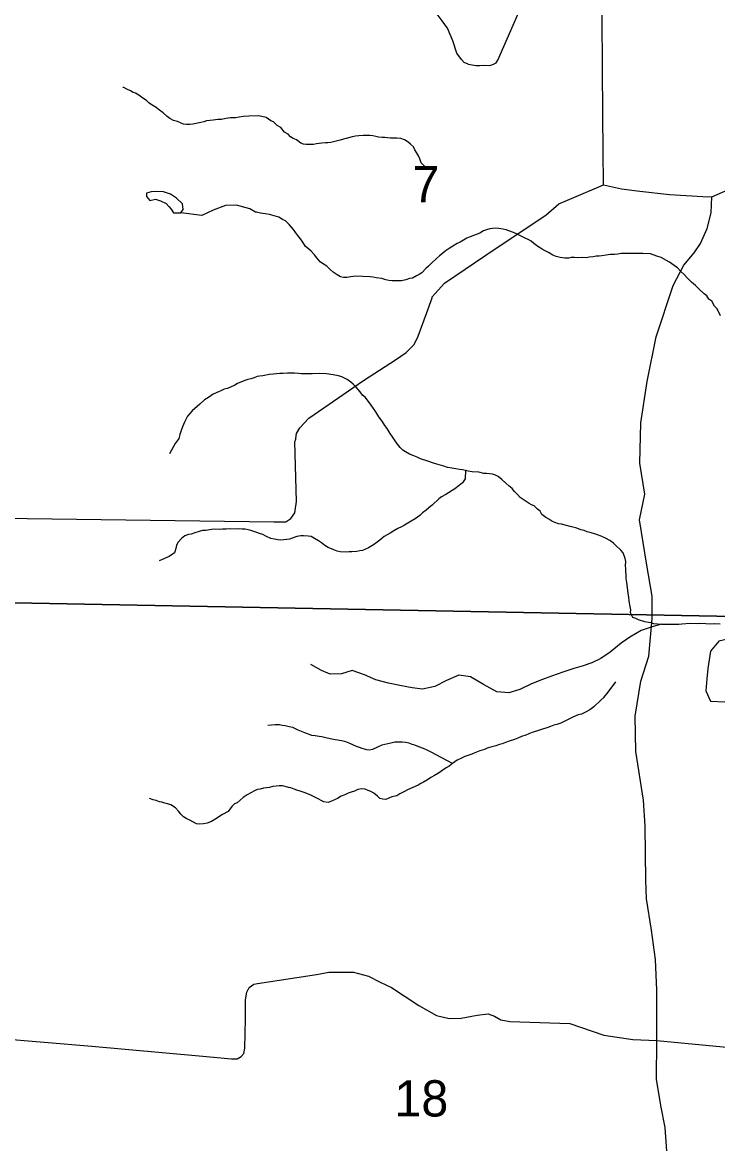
# Model space of a CAD drawing. Extents: x 0 to 34, y 0 to 22.
# Drawn here: x 3.047 to 3.85, y 14.854 to 16.149 of the extents above; entities that cross this region are included whole.
import ezdxf

# ---------------------------------------------------------------- set-up
doc = ezdxf.new("R2010")
doc.units = 0
for name, color, linetype in [('GM_X_City_Street', 7, 'Continuous'), ('GM_X_Minor_Lake', 7, 'Continuous'), ('GM_X_Minor_River', 7, 'Continuous'), ('GM_X_Section', 7, 'Continuous'), ('GM_X_Section_Text', 7, 'Continuous')]:
    doc.layers.add(name, color=color, linetype=linetype)

msp = doc.modelspace()

# ---------------------------------------------------------------- linework, layer by layer
at = {"layer": 'GM_X_City_Street'}
msp.add_line((3.8329, 15.948), (3.8433, 15.9474), dxfattribs=at)
for points in [[(3.562, 16.1008), (3.5573, 16.1028), (3.5541, 16.106), (3.5489, 16.1134), (3.5442, 16.1277), (3.5378, 16.1424), (3.5319, 16.1508), (3.4994, 16.1942), (3.4802, 16.2237), (3.4759, 16.2321), (3.4641, 16.2405), (3.4556, 16.2469), (3.4381, 16.2569), (3.4255, 16.2651), (3.4159, 16.2731), (3.4092, 16.2819), (3.4028, 16.2917), (3.394, 16.3075), (3.3911, 16.3145), (3.3865, 16.3305), (3.3846, 16.3428), (3.3834, 16.3615), (3.3819, 16.4191), (3.3809, 16.4822)], [(3.7183, 15.9613), (3.7176, 16.0413), (3.7165, 16.1537), (3.7153, 16.2116), (3.7142, 16.3033), (3.713, 16.3612), (3.7125, 16.415)], [(3.596, 16.1055), (3.6084, 16.1334), (3.6243, 16.1696)], [(3.562, 16.1008), (3.5709, 16.0992), (3.5752, 16.0992), (3.5803, 16.0994), (3.5868, 16.0992), (3.5913, 16.1006), (3.5941, 16.1024), (3.596, 16.1055)], [(3.8433, 15.9474), (3.8706, 15.9593), (3.8851, 15.9695), (3.9013, 15.9863), (3.9297, 16.0321), (3.9408, 16.0459), (3.9582, 16.0599), (3.9771, 16.0684), (3.9991, 16.0736), (4.0704, 16.0722), (4.1804, 16.0717), (4.1908, 16.0689), (4.1984, 16.0646), (4.2114, 16.0528), (4.2465, 16.0051)], [(3.0236, 15.5763), (3.3371, 15.5721), (3.3512, 15.5721), (3.3569, 15.5759), (3.3616, 15.5825), (3.3635, 15.5957), (3.3616, 15.6646), (3.3626, 15.6675), (3.3626, 15.6684), (3.3635, 15.6741), (3.3673, 15.6807), (3.3777, 15.692), (3.4409, 15.7355), (3.4778, 15.7591), (3.4901, 15.7676), (3.4995, 15.777), (3.5042, 15.7865), (3.5137, 15.8129), (3.5203, 15.8309), (3.5203, 15.8318), (3.5344, 15.8479), (3.593, 15.8875), (3.6516, 15.9262), (3.6667, 15.9395), (3.6865, 15.948), (3.7183, 15.9613)], [(3.7183, 15.9613), (3.739, 15.9567), (3.7601, 15.9541), (3.7945, 15.9503), (3.8329, 15.948)], [(3.78, 14.9731), (3.78, 15.0313), (3.7783, 15.0665), (3.7737, 15.1005), (3.7678, 15.1368), (3.7671, 15.1582), (3.7665, 15.2205), (3.7645, 15.2508), (3.7556, 15.3067), (3.7549, 15.3478), (3.7615, 15.388), (3.7707, 15.417), (3.7746, 15.4602), (3.7746, 15.4863), (3.7681, 15.5222), (3.7599, 15.5744), (3.7661, 15.6042), (3.7602, 15.6398), (3.7615, 15.6866), (3.7688, 15.7341), (3.779, 15.7859), (3.7988, 15.8452), (3.811, 15.8686), (3.8228, 15.8828), (3.8304, 15.8937), (3.838, 15.9108), (3.8426, 15.9289), (3.8433, 15.9474)], [(3.0164, 14.9758), (3.1269, 14.9664), (3.2511, 14.9555), (3.2883, 14.9517), (3.2949, 14.952), (3.2994, 14.9544), (3.3028, 14.958), (3.3038, 14.9641), (3.3045, 14.9979), (3.3047, 15.0202), (3.306, 15.029), (3.3086, 15.0342), (3.314, 15.038), (3.3184, 15.039), (3.3864, 15.0492), (3.401, 15.0519), (3.4294, 15.0521), (3.4465, 15.0475), (3.4602, 15.0405), (3.4733, 15.0341), (3.505, 15.0133), (3.5253, 15.0019), (3.5398, 14.9985), (3.5538, 14.9987), (3.5723, 15.0022), (3.585, 15.0037), (3.5923, 15.0013), (3.5994, 14.9969), (3.61, 14.995), (3.6795, 14.9926), (3.7185, 14.9792), (3.7521, 14.9741), (3.78, 14.9731), (3.8726, 14.9642)], [(3.8485, 14.45), (3.8484, 14.451), (3.8455, 14.496), (3.8404, 14.5799), (3.8353, 14.641), (3.8302, 14.6766), (3.82, 14.7148), (3.8022, 14.7682), (3.7971, 14.8038), (3.792, 14.8344), (3.7895, 14.8725), (3.7844, 14.8979), (3.7793, 14.9285), (3.78, 14.9731)]]:
    msp.add_lwpolyline(points, dxfattribs=at)
at = {"layer": 'GM_X_Minor_Lake'}
for points in [[(3.2299, 15.9289), (3.2327, 15.9327), (3.2316, 15.9395), (3.2249, 15.9461), (3.2178, 15.9504), (3.2099, 15.9533), (3.2016, 15.9538), (3.1955, 15.9532), (3.1902, 15.9517), (3.1901, 15.9479), (3.1942, 15.9433), (3.2006, 15.9447), (3.2063, 15.9427)], [(3.2063, 15.9427), (3.2127, 15.9399), (3.216, 15.9364), (3.2186, 15.9333), (3.2212, 15.9291), (3.2299, 15.9289)], [(3.9188, 15.4365), (3.9063, 15.4371), (3.8964, 15.4377), (3.8869, 15.4367), (3.8771, 15.4377), (3.863, 15.4368), (3.8516, 15.4344), (3.8419, 15.4228), (3.8402, 15.4129), (3.8388, 15.4027), (3.8375, 15.3909), (3.8364, 15.3769), (3.8419, 15.365), (3.8586, 15.3643), (3.8703, 15.3641), (3.8828, 15.3604), (3.8961, 15.3655), (3.9047, 15.3778)]]:
    msp.add_lwpolyline(points, dxfattribs=at)
at = {"layer": 'GM_X_Minor_River'}
for points in [[(3.5147, 15.9794), (3.5076, 15.9868), (3.5058, 15.9914), (3.5044, 15.9949), (3.5022, 15.9987), (3.5004, 16.0018), (3.4986, 16.0053), (3.4952, 16.0084), (3.4923, 16.0111), (3.4881, 16.0135), (3.484, 16.0148), (3.4794, 16.0153), (3.4722, 16.0154), (3.4688, 16.0155), (3.4654, 16.016), (3.4623, 16.0161), (3.4582, 16.0165), (3.4551, 16.017), (3.4517, 16.0178), (3.4483, 16.0183), (3.4407, 16.0185), (3.4354, 16.0179), (3.4316, 16.0176), (3.4277, 16.0169), (3.4209, 16.0148), (3.4178, 16.0141), (3.414, 16.0131), (3.4094, 16.0117), (3.4032, 16.0103), (3.3998, 16.01), (3.3968, 16.0097), (3.3926, 16.0094), (3.3865, 16.0088), (3.383, 16.0078), (3.3747, 16.008), (3.3716, 16.0084), (3.3686, 16.0096), (3.3634, 16.0132), (3.3596, 16.0148), (3.3566, 16.0168), (3.3537, 16.0199), (3.3495, 16.0223), (3.3455, 16.0277), (3.341, 16.0297), (3.3369, 16.034), (3.3339, 16.0352), (3.3283, 16.0391), (3.32, 16.0409), (3.3085, 16.0408), (3.3021, 16.0402), (3.2971, 16.0395), (3.2929, 16.0389), (3.2872, 16.0386), (3.2819, 16.038), (3.2769, 16.037), (3.2727, 16.0367), (3.267, 16.0361), (3.2635, 16.0358), (3.2593, 16.0351), (3.2563, 16.0341), (3.2528, 16.0334), (3.2437, 16.0314), (3.2402, 16.0311), (3.2364, 16.0312), (3.233, 16.0316), (3.2296, 16.0328), (3.2259, 16.0345), (3.2213, 16.0357), (3.2172, 16.0381), (3.2142, 16.0404), (3.2094, 16.0447), (3.2053, 16.0475), (3.2012, 16.0506), (3.1967, 16.0534), (3.1929, 16.0562), (3.19, 16.0589), (3.1858, 16.0613), (3.1814, 16.0648), (3.1776, 16.0672), (3.1746, 16.068), (3.1716, 16.07), (3.1675, 16.072), (3.1641, 16.0736), (3.1627, 16.0739)], [(3.3163, 15.9297), (3.3097, 15.9338), (3.2942, 15.9379), (3.2813, 15.9374), (3.2672, 15.932), (3.2541, 15.9258), (3.2299, 15.9289)], [(3.4815, 15.8503), (3.4739, 15.8504), (3.4701, 15.8509), (3.4667, 15.8518), (3.4621, 15.853), (3.4557, 15.8539), (3.4519, 15.8548), (3.4485, 15.8552), (3.4318, 15.8557), (3.4264, 15.855), (3.4215, 15.8544), (3.4177, 15.8545), (3.4143, 15.855), (3.4105, 15.8573), (3.406, 15.8605), (3.4023, 15.8636), (3.3986, 15.8675), (3.3937, 15.8703), (3.3907, 15.8726), (3.387, 15.8769), (3.3841, 15.8804), (3.3804, 15.8847), (3.3774, 15.8874), (3.374, 15.8902), (3.3708, 15.8952), (3.3682, 15.899), (3.3652, 15.9029), (3.3627, 15.906), (3.3601, 15.9099), (3.3549, 15.9157), (3.3508, 15.9196), (3.3474, 15.9212), (3.3429, 15.924), (3.3324, 15.9269), (3.3274, 15.9278), (3.3218, 15.9287), (3.3172, 15.9296), (3.3163, 15.9297)], [(3.8535, 15.8099), (3.8495, 15.818), (3.8466, 15.8211), (3.8433, 15.8269), (3.8399, 15.8292), (3.8378, 15.8331), (3.8344, 15.8355), (3.8292, 15.8405), (3.8244, 15.8452), (3.8199, 15.8491), (3.8154, 15.8534), (3.8114, 15.8577), (3.8076, 15.8612), (3.8036, 15.8655), (3.7998, 15.8682), (3.7946, 15.8722), (3.7912, 15.8738), (3.7848, 15.8773), (3.7799, 15.879), (3.7724, 15.8815), (3.7637, 15.8821), (3.7557, 15.8822), (3.7503, 15.882), (3.7435, 15.8822), (3.7386, 15.8819), (3.7347, 15.8812), (3.7309, 15.881), (3.726, 15.8807), (3.7214, 15.8801), (3.7164, 15.8794), (3.7134, 15.8791), (3.7096, 15.8788), (3.7061, 15.8782), (3.7016, 15.8779), (3.6985, 15.8772), (3.6939, 15.8773), (3.6894, 15.877), (3.6848, 15.8775), (3.681, 15.8773), (3.678, 15.8766), (3.6734, 15.8767), (3.6681, 15.8776), (3.6635, 15.8784), (3.6598, 15.8801), (3.6545, 15.8832), (3.6508, 15.8852), (3.6474, 15.8872), (3.6425, 15.89), (3.6377, 15.8935), (3.6347, 15.8963), (3.6313, 15.8982), (3.6283, 15.8995), (3.6231, 15.9022), (3.6185, 15.9043), (3.6144, 15.9063), (3.6088, 15.9083), (3.6057, 15.9095), (3.6023, 15.91), (3.5974, 15.9109), (3.5936, 15.9113), (3.5898, 15.9111), (3.5868, 15.9104), (3.5829, 15.9093), (3.5795, 15.9083), (3.5752, 15.9057), (3.5722, 15.9043), (3.5691, 15.9032), (3.5641, 15.9014), (3.5602, 15.8996), (3.5525, 15.8953), (3.5491, 15.8934), (3.5441, 15.8905), (3.5398, 15.888), (3.5352, 15.8847), (3.5321, 15.8821), (3.5289, 15.8795), (3.5251, 15.8762), (3.5192, 15.8706), (3.5161, 15.8673), (3.513, 15.8647), (3.5083, 15.8599), (3.5052, 15.8577), (3.5021, 15.8562), (3.4975, 15.8537), (3.4941, 15.853), (3.4899, 15.8516), (3.4849, 15.8506), (3.4815, 15.8503)], [(3.4058, 15.7419), (3.3982, 15.7432), (3.3902, 15.7434), (3.3815, 15.7429), (3.3693, 15.7432), (3.3659, 15.7433), (3.3613, 15.7438), (3.353, 15.744), (3.3476, 15.7433), (3.3442, 15.7434), (3.3366, 15.7428), (3.332, 15.7422), (3.3244, 15.7409), (3.3209, 15.7402), (3.3179, 15.7399), (3.3144, 15.7385), (3.3106, 15.7374), (3.3071, 15.7364), (3.3037, 15.7353), (3.2952, 15.7317), (3.2921, 15.7299), (3.2864, 15.7274), (3.2833, 15.7263), (3.2799, 15.7252), (3.2768, 15.7238), (3.2733, 15.7224), (3.2672, 15.7195), (3.2618, 15.7158), (3.2571, 15.7129), (3.2517, 15.7081), (3.2486, 15.7055), (3.2431, 15.7003), (3.2404, 15.6973), (3.2376, 15.694), (3.2341, 15.6872), (3.2316, 15.682), (3.23, 15.6763), (3.2288, 15.6729), (3.2275, 15.6684), (3.2269, 15.6673)], [(3.7661, 15.4567), (3.7586, 15.4591), (3.7556, 15.4603), (3.7522, 15.4616), (3.7496, 15.4669), (3.7497, 15.4704), (3.7491, 15.4742), (3.7477, 15.4803), (3.7474, 15.4852), (3.7468, 15.4894), (3.7465, 15.4929), (3.7458, 15.4963), (3.7452, 15.502), (3.7445, 15.5066), (3.7443, 15.5112), (3.744, 15.5146), (3.7441, 15.5184), (3.7438, 15.5214), (3.7439, 15.5264), (3.7432, 15.5298), (3.7411, 15.5363), (3.7381, 15.5395), (3.7325, 15.5449), (3.7296, 15.5476), (3.7255, 15.5504), (3.7206, 15.5532), (3.7157, 15.5556), (3.7112, 15.5572), (3.7078, 15.5581), (3.704, 15.5593), (3.6995, 15.5606), (3.6957, 15.5622), (3.6919, 15.563), (3.6874, 15.5647), (3.6798, 15.5667), (3.6738, 15.5684), (3.6696, 15.5693), (3.6662, 15.5697), (3.6621, 15.5714), (3.6587, 15.573), (3.6549, 15.5753), (3.6516, 15.5773), (3.6471, 15.5805), (3.6449, 15.5843), (3.6419, 15.5867), (3.6382, 15.5906), (3.6352, 15.5918), (3.6322, 15.5934), (3.6277, 15.5962), (3.6221, 15.6001), (3.6188, 15.6036), (3.6154, 15.6071), (3.6125, 15.6106), (3.6087, 15.6137), (3.6054, 15.6169), (3.6006, 15.6212), (3.5964, 15.6243), (3.5934, 15.6259), (3.5901, 15.6271), (3.5863, 15.6276), (3.5829, 15.6281), (3.5798, 15.6281), (3.5741, 15.6294), (3.5665, 15.63), (3.562, 15.6308), (3.5586, 15.6313), (3.5552, 15.6322), (3.5518, 15.6326), (3.5476, 15.6335), (3.5431, 15.634), (3.5378, 15.6349), (3.5336, 15.6365), (3.523, 15.6394), (3.5151, 15.6423), (3.5068, 15.6448), (3.5031, 15.6467), (3.4989, 15.6484), (3.494, 15.6504), (3.4895, 15.6528), (3.4862, 15.6548), (3.4832, 15.6579), (3.4802, 15.6618), (3.4769, 15.6668), (3.4744, 15.6703), (3.4718, 15.6741), (3.4681, 15.6799), (3.4656, 15.6834), (3.4623, 15.6884), (3.4586, 15.6935), (3.4553, 15.6992), (3.4498, 15.707), (3.4432, 15.7159), (3.4398, 15.7186), (3.4372, 15.7221), (3.4324, 15.7276), (3.4291, 15.7311), (3.4261, 15.7334), (3.422, 15.7366), (3.416, 15.7394), (3.4122, 15.7406), (3.4058, 15.7419)], [(3.2269, 15.6673), (3.2232, 15.6625), (3.2169, 15.6505)], [(3.5586, 15.6313), (3.5584, 15.6218), (3.5552, 15.6173), (3.5513, 15.614), (3.5463, 15.6103), (3.5362, 15.6037), (3.5312, 15.6008), (3.5281, 15.5986), (3.5207, 15.5916), (3.5165, 15.5883), (3.5134, 15.5857), (3.5091, 15.5824), (3.506, 15.5794), (3.5005, 15.5754), (3.4959, 15.5728), (3.4882, 15.5681), (3.4847, 15.5662), (3.4805, 15.5644), (3.4759, 15.5619), (3.4716, 15.559), (3.4682, 15.5571), (3.4647, 15.555), (3.4596, 15.5509), (3.4565, 15.5487), (3.4523, 15.5454), (3.4465, 15.5421), (3.4396, 15.5392), (3.4365, 15.5385), (3.4331, 15.5379), (3.4274, 15.5373), (3.4243, 15.5373), (3.4213, 15.537), (3.4141, 15.5376), (3.4103, 15.5384), (3.4065, 15.5397), (3.4001, 15.5425), (3.3964, 15.5449), (3.3923, 15.548), (3.3889, 15.55), (3.3844, 15.5528), (3.3806, 15.5551), (3.3768, 15.5556), (3.3715, 15.5561), (3.3685, 15.5558), (3.3639, 15.5552), (3.3585, 15.5534), (3.3555, 15.552), (3.3524, 15.5516), (3.349, 15.5513), (3.3452, 15.5511), (3.3421, 15.5515), (3.338, 15.552), (3.3338, 15.5529), (3.3289, 15.5553), (3.3244, 15.5573), (3.3206, 15.5585), (3.3176, 15.5597), (3.3142, 15.561), (3.3108, 15.5622), (3.3078, 15.563), (3.304, 15.5635), (3.3006, 15.5636), (3.2961, 15.5641), (3.293, 15.5638), (3.2865, 15.5639), (3.2824, 15.5636), (3.2778, 15.5638), (3.2747, 15.5634), (3.269, 15.5636), (3.2652, 15.5633), (3.2587, 15.5623), (3.2549, 15.562), (3.2511, 15.561), (3.2461, 15.5596), (3.2419, 15.5578), (3.2388, 15.5575), (3.2346, 15.5561), (3.2307, 15.5528), (3.2268, 15.5487), (3.2249, 15.5453), (3.224, 15.5415), (3.2228, 15.5374), (3.2225, 15.5362)], [(3.2225, 15.5362), (3.2165, 15.5319), (3.2047, 15.5271)], [(3.7896, 15.4534), (3.7852, 15.4539), (3.7757, 15.4514), (3.7619, 15.4468), (3.7485, 15.439), (3.7385, 15.432), (3.7261, 15.4216), (3.715, 15.4142), (3.7047, 15.4091), (3.6947, 15.4059), (3.684, 15.4026), (3.6714, 15.3983), (3.6581, 15.394), (3.6478, 15.39), (3.6351, 15.385), (3.6217, 15.3784), (3.6088, 15.3748), (3.5951, 15.3759), (3.5797, 15.3841), (3.5644, 15.3932), (3.5511, 15.395), (3.5369, 15.3888), (3.5232, 15.3818), (3.5091, 15.3787), (3.497, 15.3804), (3.483, 15.383), (3.4697, 15.3859), (3.455, 15.3896), (3.4422, 15.3955), (3.4279, 15.4004), (3.4153, 15.3965), (3.4024, 15.3963), (3.3923, 15.4003), (3.3802, 15.4074)], [(3.8531, 15.4541), (3.8467, 15.4543), (3.8417, 15.454), (3.8364, 15.4545), (3.8296, 15.4547), (3.8265, 15.4544), (3.8185, 15.4546), (3.8087, 15.4541), (3.8052, 15.4534), (3.8003, 15.4535), (3.7953, 15.4537), (3.7896, 15.4534), (3.7854, 15.4535), (3.7805, 15.454), (3.7763, 15.4545), (3.7733, 15.4553), (3.7703, 15.4558), (3.7661, 15.4567)], [(3.7187, 15.3693), (3.7237, 15.3753), (3.7323, 15.3873)], [(3.7187, 15.3693), (3.7152, 15.3663), (3.707, 15.3585), (3.7024, 15.3548), (3.6974, 15.3523), (3.6928, 15.3498), (3.6889, 15.3491), (3.6828, 15.3466), (3.6789, 15.3444), (3.6689, 15.3397), (3.6643, 15.3379), (3.6609, 15.3372), (3.657, 15.3358), (3.654, 15.3344), (3.6356, 15.3287), (3.6321, 15.3273), (3.6283, 15.3259), (3.6233, 15.3241), (3.6191, 15.3223), (3.6152, 15.3209), (3.6091, 15.3188), (3.6049, 15.3173), (3.601, 15.3159), (3.598, 15.3148), (3.5937, 15.3134), (3.5892, 15.3124), (3.5838, 15.3106), (3.5807, 15.3092), (3.5754, 15.3078), (3.5696, 15.3053), (3.5661, 15.3039), (3.5627, 15.3028), (3.5581, 15.301), (3.5542, 15.2992), (3.5492, 15.2967), (3.5438, 15.293), (3.5399, 15.2901), (3.5364, 15.2879), (3.5314, 15.2846), (3.5276, 15.282), (3.5229, 15.2791), (3.5187, 15.2769), (3.5148, 15.2743), (3.5102, 15.2714), (3.5071, 15.27), (3.504, 15.2681), (3.4917, 15.2624), (3.4882, 15.2605), (3.4829, 15.258), (3.4794, 15.2558), (3.4736, 15.2544), (3.4667, 15.2516), (3.4633, 15.2517), (3.4599, 15.2525), (3.4569, 15.2552), (3.4528, 15.2588), (3.4495, 15.2607), (3.4464, 15.262), (3.443, 15.2632), (3.4385, 15.2637), (3.4343, 15.263), (3.4305, 15.2612), (3.4266, 15.2598), (3.4232, 15.2587), (3.4193, 15.2569), (3.4151, 15.2551), (3.4108, 15.2526), (3.4039, 15.2493), (3.4001, 15.2479), (3.3952, 15.2488), (3.3861, 15.2532), (3.3794, 15.2568), (3.3722, 15.2596), (3.3677, 15.2612), (3.3639, 15.2621), (3.3609, 15.2633), (3.3571, 15.2649), (3.3541, 15.2654), (3.3503, 15.2666), (3.3473, 15.2671), (3.3435, 15.2672), (3.3401, 15.2669), (3.3363, 15.2666), (3.3321, 15.2652), (3.3252, 15.2646), (3.3214, 15.2635), (3.3179, 15.2629), (3.3148, 15.2614), (3.3106, 15.2592), (3.3064, 15.2567), (3.3017, 15.2537), (3.2951, 15.2475), (3.2917, 15.2464), (3.2889, 15.2434), (3.2846, 15.2374), (3.278, 15.2342), (3.2703, 15.2291), (3.2653, 15.2261), (3.2603, 15.224), (3.2561, 15.2233), (3.2515, 15.2231)], [(3.5438, 15.293), (3.519, 15.3062), (3.5153, 15.3082), (3.5104, 15.3102), (3.5047, 15.3122), (3.5002, 15.3142), (3.4972, 15.3151), (3.4938, 15.3163), (3.4893, 15.3172), (3.4855, 15.3176), (3.4817, 15.3177), (3.4771, 15.3175), (3.4725, 15.3164), (3.4691, 15.3158), (3.4656, 15.3151), (3.4622, 15.314), (3.4572, 15.3119), (3.4514, 15.3093), (3.448, 15.3083), (3.4449, 15.3087), (3.4393, 15.3104), (3.4363, 15.3116), (3.4329, 15.3128), (3.4287, 15.3145), (3.4242, 15.3165), (3.4204, 15.3181), (3.4174, 15.3186), (3.4114, 15.3198), (3.4083, 15.3203), (3.4042, 15.3212), (3.3989, 15.3224), (3.3928, 15.3237), (3.3898, 15.3242), (3.3849, 15.3251), (3.3811, 15.3255), (3.3732, 15.3284), (3.3694, 15.33), (3.3653, 15.3316), (3.3592, 15.3344), (3.3551, 15.3353), (3.3505, 15.3365), (3.3468, 15.337), (3.3437, 15.3375), (3.3388, 15.3376), (3.3304, 15.337)], [(3.2515, 15.2231), (3.2481, 15.2235), (3.2402, 15.2275), (3.2369, 15.2291), (3.2331, 15.2315), (3.2298, 15.2346), (3.2272, 15.2381), (3.2235, 15.2416), (3.2182, 15.2452), (3.2145, 15.2464), (3.2114, 15.2472), (3.208, 15.2485), (3.205, 15.2489), (3.2012, 15.2502), (3.1978, 15.251), (3.1937, 15.2524)]]:
    msp.add_lwpolyline(points, dxfattribs=at)
at = {"layer": 'GM_X_Section'}
for points in [[(3.0135, 16.4807), (4.0113, 16.4768), (4.0112, 15.46), (3.0168, 15.4789)], [(3.0168, 15.4789), (4.0112, 15.46), (4.0068, 14.8003), (3.9922, 14.7706), (3.9618, 14.7034), (3.9313, 14.6142), (3.9035, 14.5261), (3.8947, 14.4604), (3.0051, 14.4664), (3.0163, 15.4353)]]:
    msp.add_lwpolyline(points, close=True, dxfattribs=at)

# ---------------------------------------------------------------- texts
at = {"layer": 'GM_X_Section_Text'}
for s, height, p in [('7', 0.0419, (3.4974, 15.9413)), ('18', 0.04186, (3.4766, 14.8853))]:
    msp.add_text(s, height=height, rotation=0, dxfattribs=at).set_placement(p)

doc.saveas('drawing.dxf')
